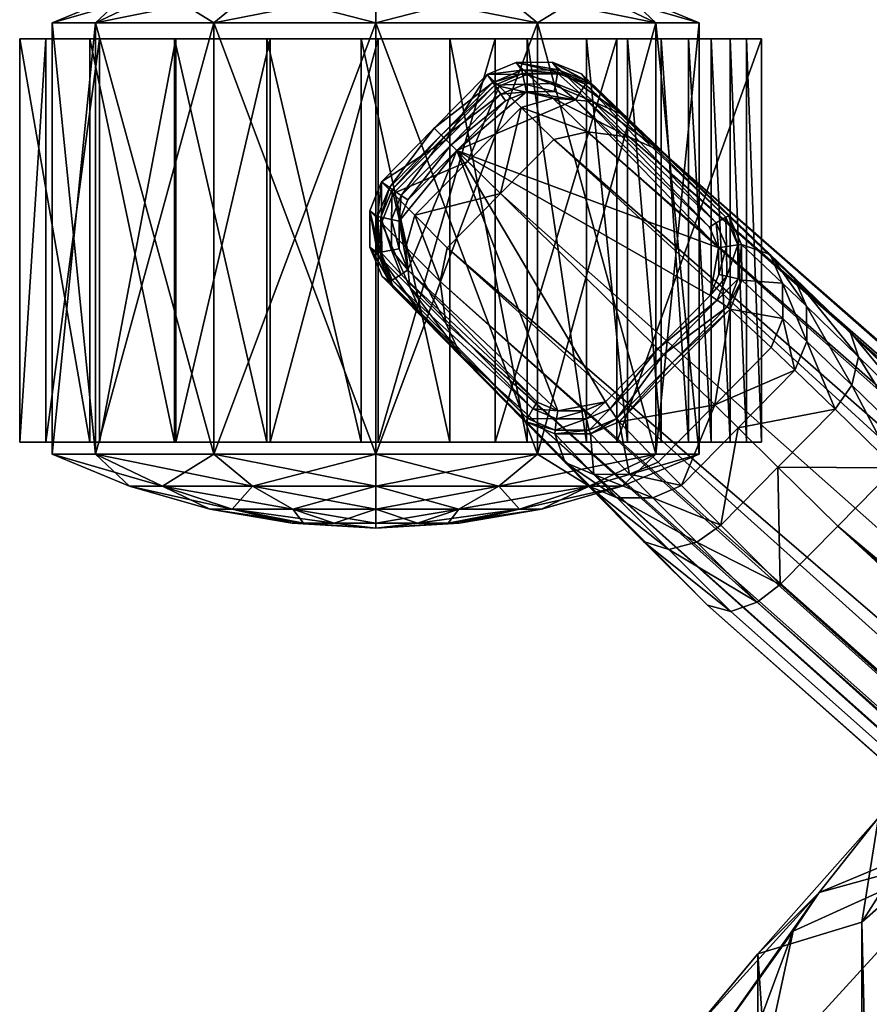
# Model space of a CAD drawing. Header units: inches. Extents: x 82 to 767, y -5 to 263.
# Tile 180 of 656: x 547.35 to 549.52, y 128.69 to 131.21. Entities that reach past the tile are written whole.
import ezdxf

# ---------------------------------------------------------------- set-up
doc = ezdxf.new("R2010")
doc.units = ezdxf.units.IN
doc.header["$MEASUREMENT"] = 0
for name, color, linetype in [('A-FURN-3-COLLECTION-SEAT-BASE', 254, 'Continuous'), ('A-FURN-3-COLLECTION-SEAT-CASTER', 250, 'Continuous'), ('A-FURN-3-COLLECTION-SEAT-CUSHION', 12, 'Continuous')]:
    doc.layers.add(name, color=color, linetype=linetype)

# ---------------------------------------------------------------- blocks, each defined once
blk = doc.blocks.new('HCCE-LTUS-LA5XC-3D-3')
at = {"layer": 'A-FURN-3-COLLECTION-SEAT-BASE'}
mesh = blk.add_polyface(dxfattribs=at)
corners = [(-5.9767, 10.8227, 27.9302), (-5.974, 10.8225, 28.0579), (-5.974, 12.4829, 28.0579), (-5.9767, 12.4826, 27.9302), (-5.9393, 10.6653, 27.9302), (-5.9449, 10.6627, 27.9299), (-5.9421, 12.643, 28.0576), (-5.9449, 12.6427, 27.9299), (-5.9421, 10.6624, 28.0576), (-5.9493, 10.8248, 28.0818), (-5.9493, 12.4806, 28.0818), (-10.4191, 9.024, 2.02), (-10.3144, 8.9257, 3.525), (-10.4587, 8.7793, 3.525), (-10.2856, 9.0903, 3.5388), (-10.2845, 8.9998, 3.5262), (-10.3893, 9.0981, 2.0196), (-10.3906, 9.1885, 2.0187), (-10.3171, 9.1635, 3.5732), (-10.4225, 9.2619, 2.0175), (-10.3989, 8.7204, 3.7745), (-10.2539, 8.8675, 3.7745), (-10.1513, 8.768, 3.9671), (-10.2246, 9.0317, 3.7992), (-10.0911, 8.9023, 4.0499), (-10.1089, 8.83, 3.9937), (-10.2232, 8.9408, 3.7791), (-10.2566, 9.1055, 3.8396), (-10.1127, 8.9659, 4.1098), (-9.9975, 8.6184, 4.1196), (-9.9302, 8.7457, 4.2062), (-9.9532, 8.6785, 4.1484), (-9.9475, 8.8052, 4.2669), (-10.7987, 9.6242, 4.0419), (-10.6904, 9.5192, 4.3498), (-10.5958, 9.4271, 4.4413), (-10.4308, 9.2583, 1.9974), (-10.4001, 9.188, 1.9987), (-10.4289, 9.184, 1.9717), (-10.455, 9.2443, 1.9706), (-10.3988, 9.1009, 1.9998), (-10.4279, 9.1078, 1.9726), (-10.4273, 9.0297, 2.0003), (-10.4525, 9.0468, 1.9731), (-10.4493, 9.1802, 1.9635), (-10.4723, 9.2331, 1.9623), (-10.4484, 9.112, 1.9646), (-10.47, 9.0584, 1.9651)]
mesh.append_faces([[corners[k] for k in face] for face in [(5, 0, 4)]])
mesh.append_faces([[corners[k] for k in face] for face in [(0, 1, 2), (2, 3, 0), (4, 0, 3), (3, 2, 6), (6, 7, 3), (5, 8, 1), (1, 0, 5), (2, 1, 9), (9, 10, 2), (6, 2, 10), (11, 12, 13), (14, 15, 16), (16, 17, 14), (18, 14, 17), (17, 19, 18), (15, 12, 11), (11, 16, 15), (20, 21, 22), (23, 24, 25), (25, 26, 23), (22, 21, 26), (26, 25, 22), (27, 28, 24), (24, 23, 27), (13, 12, 21), (21, 20, 13), (14, 23, 26), (26, 15, 14), (29, 22, 25), (18, 27, 23), (23, 14, 18), (24, 30, 31), (31, 25, 24), (21, 12, 15), (15, 26, 21), (28, 32, 30), (30, 24, 28), (27, 18, 33), (34, 28, 27), (35, 32, 28), (36, 37, 38), (38, 39, 36), (37, 40, 41), (41, 38, 37), (40, 42, 43), (43, 41, 40), (19, 17, 37), (37, 36, 19), (17, 16, 40), (40, 37, 17), (16, 11, 42), (42, 40, 16), (39, 38, 44), (44, 45, 39), (38, 41, 46), (46, 44, 38), (41, 43, 47), (47, 46, 41), (44, 46, 47)]], dxfattribs={"vtx2": -1})
mesh = blk.add_polyface(dxfattribs=at)
corners = [(-10.9664, 9.6536, 4.1709), (-10.8736, 9.6542, 4.1036), (-10.8589, 9.6351, 2.0203), (-10.9516, 9.6339, 2.0192), (-11.0404, 9.6226, 4.2102), (-11.0253, 9.6024, 2.0187), (-11.0098, 9.5931, 4.349), (-10.9535, 9.5384, 4.4601), (-10.8726, 9.5627, 4.4416), (-10.9358, 9.6241, 4.3172), (-10.8431, 9.6248, 4.2565), (-10.7836, 9.4762, 4.5306), (-11.0049, 9.5725, 1.9719), (-11.1322, 9.4434, 1.9719), (-11.1515, 9.4623, 1.9986), (-11.0204, 9.5953, 1.9986), (-10.9497, 9.6254, 1.9991), (-10.9439, 9.5985, 1.9724), (-10.8603, 9.6266, 2.0001), (-10.865, 9.5996, 1.9735), (-10.9933, 9.5555, 1.9636), (-11.1178, 9.4292, 1.9636), (-11.1575, 9.4683, 2.0187), (-10.9396, 9.5784, 1.9641), (-10.8686, 9.5794, 1.9652), (-10.8141, 9.5579, 1.9664), (-11.1753, 9.4858, 4.2102), (-11.145, 9.456, 4.349), (-11.0891, 9.4008, 4.4601), (-11.0059, 9.3188, 4.5466), (-10.8697, 9.4569, 4.5466), (-11.3101, 9.349, 4.2102), (-11.2898, 9.3342, 2.0187), (-11.3202, 9.26, 2.0192), (-11.3401, 9.2746, 4.1709), (-11.3102, 9.2444, 4.3172), (-11.2802, 9.3189, 4.349), (-11.2596, 9.3142, 1.9719), (-11.2825, 9.3294, 1.9986), (-11.2847, 9.2528, 1.9724), (-11.2424, 9.3028, 1.9636), (-11.3117, 9.2583, 1.9991), (-11.2645, 9.2488, 1.9641), (-11.2247, 9.2633, 4.4601)]
mesh.append_faces([[corners[k] for k in face] for face in [(21, 23, 25)]], dxfattribs={"vtx0": -1, "vtx1": -1, "vtx2": -1})
mesh.append_faces([[corners[k] for k in face] for face in [(0, 1, 2), (2, 3, 0), (4, 0, 3), (3, 5, 4), (6, 7, 8), (8, 9, 6), (0, 9, 10), (10, 1, 0), (4, 6, 9), (9, 0, 4), (11, 8, 7), (12, 13, 14), (14, 15, 12), (15, 16, 17), (17, 12, 15), (16, 18, 19), (19, 17, 16), (20, 21, 13), (13, 12, 20), (5, 3, 16), (16, 15, 5), (3, 2, 18), (18, 16, 3), (15, 14, 22), (22, 5, 15), (12, 17, 23), (23, 20, 12), (17, 19, 24), (24, 23, 17), (21, 20, 23), (23, 24, 25), (5, 22, 26), (26, 4, 5), (4, 26, 27), (27, 6, 4), (6, 27, 28), (28, 7, 6), (7, 28, 29), (29, 30, 7), (31, 32, 33), (33, 34, 31), (31, 34, 35), (35, 36, 31), (37, 38, 14), (14, 13, 37), (38, 37, 39), (40, 37, 13), (13, 21, 40), (32, 38, 41), (38, 32, 22), (22, 14, 38), (42, 40, 21), (32, 31, 26), (26, 22, 32), (31, 36, 27), (27, 26, 31), (36, 43, 28), (28, 27, 36), (29, 28, 43)]], dxfattribs={"vtx2": -1})
mesh = blk.add_polyface(dxfattribs=at)
corners = [(-10.4587, 8.7793, 3.525), (-10.5609, 8.8801, 2.02), (-10.4191, 9.024, 2.02), (-10.8736, 9.6542, 4.1036), (-10.7987, 9.6242, 4.0419), (-10.7843, 9.6058, 2.0215), (-10.8589, 9.6351, 2.0203), (-10.9358, 9.6241, 4.3172), (-10.8726, 9.5627, 4.4416), (-10.7701, 9.5539, 4.4), (-10.8431, 9.6248, 4.2565), (-10.6904, 9.5192, 4.3498), (-10.7682, 9.5948, 4.1967), (-10.5958, 9.4271, 4.4413), (-10.6767, 9.4631, 4.491), (-10.7836, 9.4762, 4.5306), (-10.9535, 9.5384, 4.4601), (-10.8697, 9.4569, 4.5466), (-10.3171, 9.1635, 3.5732), (-10.4225, 9.2619, 2.0175), (-10.2566, 9.1055, 3.8396), (-10.1127, 8.9659, 4.1098), (-10.5893, 8.9081, 1.9731), (-10.4525, 9.0468, 1.9731), (-10.4273, 9.0297, 2.0003), (-10.5679, 8.887, 2.0003), (-10.8603, 9.6266, 2.0001), (-10.7888, 9.5984, 2.0013), (-10.8032, 9.5753, 1.9747), (-10.865, 9.5996, 1.9735), (-10.455, 9.2443, 1.9706), (-10.4308, 9.2583, 1.9974), (-10.6039, 8.9225, 1.9651), (-10.47, 9.0584, 1.9651), (-10.4723, 9.2331, 1.9623), (-10.8141, 9.5579, 1.9664), (-10.8686, 9.5794, 1.9652), (-10.4493, 9.1802, 1.9635), (-11.1178, 9.4292, 1.9636), (-10.7027, 8.7363, 2.02), (-10.8665, 8.7149, 1.9987), (-10.8629, 8.7438, 1.9717), (-10.7866, 8.7439, 1.9726), (-10.7794, 8.7148, 1.9998), (-10.726, 8.7693, 1.9731), (-10.7086, 8.7444, 2.0003), (-10.7764, 8.7054, 2.0196), (-10.7379, 8.7866, 1.9651), (-10.8594, 8.7643, 1.9635), (-10.7912, 8.7643, 1.9646)]
mesh.append_faces([[corners[k] for k in face] for face in [(38, 35, 37), (38, 37, 33)]], dxfattribs={"vtx0": -1, "vtx1": -1, "vtx2": -1})
mesh.append_faces([[corners[k] for k in face] for face in [(32, 38, 33), (32, 47, 38)]], dxfattribs={"vtx1": -1})
mesh.append_faces([[corners[k] for k in face] for face in [(0, 1, 2), (3, 4, 5), (5, 6, 3), (7, 8, 9), (9, 10, 7), (11, 12, 10), (10, 9, 11), (13, 11, 9), (9, 14, 13), (8, 15, 14), (14, 9, 8), (12, 4, 3), (3, 10, 12), (16, 17, 15), (18, 19, 5), (5, 4, 18), (4, 12, 20), (20, 12, 11), (21, 11, 13), (22, 23, 24), (24, 25, 22), (26, 27, 28), (28, 29, 26), (30, 28, 27), (27, 31, 30), (32, 33, 23), (23, 22, 32), (6, 5, 27), (27, 26, 6), (34, 35, 28), (28, 30, 34), (25, 24, 2), (2, 1, 25), (29, 28, 35), (35, 36, 29), (31, 27, 5), (5, 19, 31), (35, 34, 37), (39, 1, 0), (40, 41, 42), (42, 43, 40), (43, 42, 44), (44, 45, 43), (22, 25, 45), (45, 44, 22), (46, 43, 45), (45, 39, 46), (32, 22, 44), (44, 47, 32), (41, 48, 49), (49, 42, 41), (42, 49, 47), (47, 44, 42), (25, 1, 39), (39, 45, 25), (47, 49, 48)]], dxfattribs={"vtx2": -1})
mesh = blk.add_polyface(dxfattribs=at)
corners = [(-10.6767, 9.4631, 4.491), (-10.7836, 9.4762, 4.5306), (-1.3517, 1.2156, 9.0372), (-9.9532, 8.6785, 4.1484), (-9.9302, 8.7457, 4.2062), (-1.4223, 1.4071, 7.5418), (-1.3806, 1.1416, 9.0687), (-10.8697, 9.4569, 4.5466), (-9.9475, 8.8052, 4.2669), (-1.3536, 1.3108, 8.967), (-10.5958, 9.4271, 4.4413), (-9.9975, 8.6184, 4.1196), (-1.434, 1.2991, 7.4592), (-10.1513, 8.768, 3.9671), (-10.2972, 8.6201, 3.9671), (-10.3989, 8.7204, 3.7745), (-10.1089, 8.83, 3.9937), (-1.4352, 1.4307, 8.7922), (-10.1444, 8.4694, 4.1196), (-1.3806, 1.1416, 7.4151), (-11.0059, 9.3188, 4.5466), (-1.606, 0.985, 9.0687), (-10.4587, 8.7793, 3.525), (-10.603, 8.6329, 3.525), (-10.7027, 8.7363, 2.02), (-1.833, 0.7274, 9.0372), (-11.1601, 9.0943, 4.5306), (-11.1455, 8.9876, 4.491), (-2.0255, 0.7952, 7.5418), (-10.4175, 8.2513, 4.2062), (-10.3506, 8.2753, 4.1484), (-10.7672, 8.6018, 3.5388), (-10.8668, 8.7054, 2.0187), (-10.7764, 8.7054, 2.0196), (-10.6766, 8.602, 3.5262), (-1.7594, 0.7574, 9.0687), (-11.142, 9.1807, 4.5466), (-10.4773, 8.2679, 4.2669), (-10.8408, 8.6323, 3.5732), (-10.9407, 8.7363, 2.0175), (-1.9282, 0.7279, 8.967), (-11.1084, 8.9072, 4.4413), (-2.0492, 0.8078, 8.7922), (-1.9282, 0.7279, 8.967), (-1.9177, 0.8085, 7.4592), (-10.2912, 8.3205, 4.1196), (-10.443, 8.4721, 3.9671), (-10.5439, 8.5733, 3.7745), (-10.7078, 8.5417, 3.7992), (-10.6168, 8.5416, 3.7791), (-10.5044, 8.4289, 3.9937), (-10.5764, 8.41, 4.0499), (-10.7819, 8.5727, 3.8396), (-10.6403, 8.4307, 4.1098), (-11.2018, 9.0005, 4.3498), (-10.8665, 8.7149, 1.9987), (-10.7794, 8.7148, 1.9998), (-1.7594, 0.7574, 7.4151)]
mesh.append_faces([[corners[k] for k in face] for face in [(6, 1, 7), (9, 10, 0)]], dxfattribs={"vtx0": -1})
mesh.append_faces([[corners[k] for k in face] for face in [(0, 1, 2), (3, 4, 5), (5, 4, 8), (11, 3, 12), (13, 14, 15), (16, 3, 11), (8, 10, 17), (18, 11, 19), (11, 18, 14), (14, 13, 11), (7, 20, 21), (22, 23, 24), (25, 26, 27), (28, 29, 30), (31, 32, 33), (33, 34, 31), (35, 36, 26), (37, 29, 28), (38, 39, 32), (32, 31, 38), (40, 27, 41), (41, 42, 43), (44, 30, 45), (34, 33, 24), (24, 23, 34), (15, 14, 46), (46, 47, 15), (48, 49, 50), (50, 51, 48), (46, 50, 49), (49, 47, 46), (52, 48, 51), (51, 53, 52), (22, 15, 47), (47, 23, 22), (31, 34, 49), (49, 48, 31), (45, 30, 50), (50, 46, 45), (38, 31, 48), (48, 52, 38), (51, 50, 30), (30, 29, 51), (47, 49, 34), (34, 23, 47), (53, 51, 29), (29, 37, 53), (52, 53, 54), (53, 37, 41), (42, 41, 37), (55, 32, 39), (32, 55, 56), (56, 33, 32), (57, 45, 18), (45, 46, 14), (14, 18, 45), (21, 20, 36)]], dxfattribs={"vtx2": -1})
mesh = blk.add_polyface(dxfattribs=at)
corners = [(-2.68, 5.5481, 17.4861), (-2.6816, 6.5702, 17.5294), (-2.7079, 6.5702, 17.4199), (-2.7062, 5.5481, 17.377), (-1.4198, 6.585, 17.4563), (-1.4144, 5.5629, 17.4137), (-1.3979, 5.5629, 17.5247), (-1.4033, 6.585, 17.5677), (-1.3517, 1.2156, 9.0372), (-1.3536, 1.3108, 8.967), (-10.6767, 9.4631, 4.491), (-1.4223, 1.4071, 7.5418), (-1.434, 1.2991, 7.4592), (-9.9532, 8.6785, 4.1484), (-1.3806, 1.1416, 9.0687), (-10.7836, 9.4762, 4.5306), (-1.3806, 1.1416, 9.0687), (-9.9475, 8.8052, 4.2669), (-1.4148, 1.4273, 7.5942), (-1.3536, 1.3108, 8.967), (-1.4352, 1.4307, 8.7922), (-10.5958, 9.4271, 4.4413), (-1.3806, 1.1416, 7.4151), (-9.9975, 8.6184, 4.1196), (-1.606, 0.985, 7.4151), (-10.1444, 8.4694, 4.1196), (-1.606, 0.985, 9.0687), (-10.8697, 9.4569, 4.5466), (-11.1455, 8.9876, 4.491), (-1.9282, 0.7279, 8.967), (-1.833, 0.7274, 9.0372), (-10.3506, 8.2753, 4.1484), (-1.9177, 0.8085, 7.4592), (-2.0255, 0.7952, 7.5418), (-1.9652, 0.663, 7.5948), (-2.0455, 0.7875, 7.5942), (-1.9534, 0.6648, 7.5405), (-11.1601, 9.0943, 4.5306), (-1.7594, 0.7574, 9.0687), (-1.7594, 0.7574, 9.0687), (-10.4773, 8.2679, 4.2669), (-11.1084, 8.9072, 4.4413), (-1.9282, 0.7279, 8.967), (-10.2912, 8.3205, 4.1196), (-1.7594, 0.7574, 7.4151), (-2.0492, 0.8078, 8.7922), (-1.9649, 0.2012, 8.8844), (-1.9254, 0.3531, 8.8863), (-1.9254, 0.3531, 7.5959), (-1.9649, 0.2012, 7.5744), (-1.926, 0.3543, 7.5436), (-1.965, 0.2012, 7.5693), (-1.9263, 0.5204, 8.8701), (-1.9652, 0.6631, 8.8406), (-1.9263, 0.5204, 7.5946), (-1.9543, 0.6822, 8.8778), (-1.9275, 0.5232, 7.5404), (-1.9265, 0.3526, 7.4151), (-1.965, 0.2012, 7.4151), (-1.9205, 0.5644, 8.9347), (-11.142, 9.1807, 4.5466), (-1.9649, 0.2012, 9.0686), (-1.8952, 0.4688, 8.9808), (-1.9543, 0.0447, 7.5959), (-1.9543, 0.0447, 8.8863), (-1.9551, 0.0436, 7.5436), (-1.9863, -0.1196, 7.5946), (-1.9553, 0.0453, 7.4151), (-1.9879, -0.1221, 7.5404), (-1.9461, -0.0747, 8.9808)]
mesh.append_faces([[corners[k] for k in face] for face in [(45, 55, 42), (45, 53, 55)]])
mesh.append_faces([[corners[k] for k in face] for face in [(39, 37, 38), (29, 41, 42)]], dxfattribs={"vtx0": -1, "vtx1": -1})
mesh.append_faces([[corners[k] for k in face] for face in [(61, 62, 47)]], dxfattribs={"vtx0": -1, "vtx2": -1})
mesh.append_faces([[corners[k] for k in face] for face in [(46, 61, 47), (46, 64, 61)]], dxfattribs={"vtx1": -1})
mesh.append_faces([[corners[k] for k in face] for face in [(16, 14, 15), (9, 19, 21), (64, 69, 61)]], dxfattribs={"vtx1": -1, "vtx2": -1})
mesh.append_faces([[corners[k] for k in face] for face in [(0, 1, 2), (2, 3, 0), (3, 2, 4), (0, 3, 5), (1, 0, 6), (2, 1, 7), (8, 9, 10), (11, 12, 13), (14, 8, 15), (17, 18, 11), (19, 20, 21), (12, 22, 23), (20, 18, 17), (22, 24, 25), (26, 16, 27), (28, 29, 30), (31, 32, 33), (34, 35, 33), (33, 36, 34), (37, 30, 38), (33, 35, 40), (43, 44, 32), (40, 35, 45), (46, 47, 48), (48, 49, 46), (49, 48, 50), (50, 51, 49), (52, 53, 34), (34, 54, 52), (53, 45, 35), (35, 34, 53), (54, 34, 36), (36, 56, 54), (50, 57, 58), (58, 51, 50), (57, 50, 56), (36, 33, 32), (53, 52, 59), (59, 55, 53), (25, 24, 44), (60, 39, 26), (46, 49, 63), (63, 64, 46), (49, 51, 65), (65, 63, 49), (64, 63, 66), (65, 51, 58), (58, 67, 65), (63, 65, 68), (68, 65, 67)]], dxfattribs={"vtx2": -1})
mesh = blk.add_polyface(dxfattribs=at)
corners = [(-11.3401, 9.2746, 4.1709), (-11.3202, 9.26, 2.0192), (-11.3201, 9.1673, 2.0203), (-11.3394, 9.1817, 4.1036), (-11.2897, 9.0932, 2.0215), (-11.3083, 9.1073, 4.0419), (-11.3102, 9.2444, 4.3172), (-11.3095, 9.1516, 4.2565), (-11.2377, 9.0797, 4.4), (-11.2479, 9.182, 4.4416), (-11.2018, 9.0005, 4.3498), (-11.2785, 9.0772, 4.1967), (-11.2802, 9.3189, 4.349), (-11.2247, 9.2633, 4.4601), (-11.1084, 8.9072, 4.4413), (-11.1455, 8.9876, 4.491), (-11.1601, 9.0943, 4.5306), (-11.142, 9.1807, 4.5466), (-10.8408, 8.6323, 3.5732), (-10.9407, 8.7363, 2.0175), (-10.7819, 8.5727, 3.8396), (-10.6403, 8.4307, 4.1098), (-10.9372, 8.7446, 1.9974), (-10.9236, 8.769, 1.9706), (-10.8629, 8.7438, 1.9717), (-10.8665, 8.7149, 1.9987), (-11.2847, 9.2528, 1.9724), (-11.3117, 9.2583, 1.9991), (-11.2825, 9.3294, 1.9986), (-11.2847, 9.1739, 1.9735), (-11.3116, 9.1688, 2.0001), (-11.2595, 9.1124, 1.9747), (-11.2824, 9.0977, 2.0013), (-11.2898, 9.3342, 2.0187), (-10.9126, 8.7865, 1.9623), (-11.2423, 9.1237, 1.9664), (-10.8594, 8.7643, 1.9635), (-11.2596, 9.3142, 1.9719), (-11.2424, 9.3028, 1.9636), (-11.2645, 9.2488, 1.9641), (-11.2645, 9.1778, 1.9652), (-11.1178, 9.4292, 1.9636), (-10.7379, 8.7866, 1.9651), (-11.0059, 9.3188, 4.5466)]
mesh.append_faces([[corners[k] for k in face] for face in [(35, 39, 41), (36, 35, 41), (42, 36, 41)]], dxfattribs={"vtx0": -1, "vtx1": -1, "vtx2": -1})
mesh.append_faces([[corners[k] for k in face] for face in [(0, 1, 2), (2, 3, 0), (3, 2, 4), (4, 5, 3), (6, 7, 8), (8, 9, 6), (10, 8, 7), (7, 11, 10), (12, 6, 9), (9, 13, 12), (0, 3, 7), (7, 6, 0), (14, 15, 8), (8, 10, 14), (9, 8, 15), (15, 16, 9), (11, 7, 3), (3, 5, 11), (13, 9, 16), (16, 17, 13), (18, 5, 4), (4, 19, 18), (5, 18, 20), (20, 11, 5), (10, 11, 20), (14, 10, 21), (22, 23, 24), (24, 25, 22), (26, 27, 28), (27, 26, 29), (29, 30, 27), (30, 29, 31), (31, 32, 30), (23, 22, 32), (32, 31, 23), (19, 22, 25), (27, 1, 33), (1, 27, 30), (30, 2, 1), (2, 30, 32), (32, 4, 2), (34, 23, 31), (31, 35, 34), (23, 34, 36), (36, 24, 23), (37, 38, 39), (39, 26, 37), (26, 39, 40), (40, 29, 26), (29, 40, 35), (35, 31, 29), (22, 19, 4), (4, 32, 22), (36, 34, 35), (35, 40, 39), (13, 17, 43)]], dxfattribs={"vtx2": -1})
at = {"layer": 'A-FURN-3-COLLECTION-SEAT-CASTER'}
mesh = blk.add_polyface(dxfattribs=at)
corners = [(-10.4197, 8.6836, 0.9671), (-10.4678, 8.6836, 1.1088), (-10.4678, 9.7136, 1.1088), (-10.4197, 9.7136, 0.9671), (-10.3779, 8.6836, 0.8208), (-10.3779, 9.7136, 0.8208), (-10.3393, 8.6836, 0.6724), (-10.3393, 9.7136, 0.6724), (-10.3393, 8.6836, 1.9752), (-10.3393, 9.7136, 1.9752), (-10.7087, 8.6836, 1.9752), (-10.5254, 9.7136, 1.2438), (-10.5956, 8.6836, 1.3699), (-10.5254, 8.6836, 1.2438), (3.3366, 12.1821, 0.8146), (3.534, 12.1005, 0.8146), (3.6183, 12.1005, 1.1292), (3.4473, 12.1821, 1.2279), (3.4473, 12.1821, 0.4013), (3.6183, 12.1005, 0.5), (3.3366, 13.284, 0.8146), (3.4473, 13.284, 1.2279), (3.4473, 13.284, 0.4013), (3.534, 13.3656, 0.8146), (3.6183, 13.3656, 1.1292), (3.6183, 13.3656, 0.5), (3.6487, 12.2127, 1.5742), (3.4326, 12.2127, 1.3461), (3.4326, 13.2427, 1.3461), (3.6522, 13.2427, 1.7712), (3.4575, 13.2427, 1.6002), (3.4575, 12.2127, 1.6002), (3.3207, 12.2127, 1.3493), (3.3207, 13.2427, 1.3493), (3.2536, 12.2127, 1.0024), (3.2536, 13.2427, 1.0024), (3.6487, 13.2427, 1.5742)]
mesh.append_faces([[corners[k] for k in face] for face in [(5, 9, 7)]], dxfattribs={"vtx0": -1})
mesh.append_faces([[corners[k] for k in face] for face in [(4, 8, 0)]], dxfattribs={"vtx0": -1, "vtx1": -1})
mesh.append_faces([[corners[k] for k in face] for face in [(8, 12, 13), (8, 13, 1), (8, 1, 0), (28, 33, 30), (31, 27, 26)]], dxfattribs={"vtx0": -1, "vtx2": -1})
mesh.append_faces([[corners[k] for k in face] for face in [(2, 11, 9), (3, 2, 9), (5, 3, 9), (36, 28, 30), (31, 32, 27)]], dxfattribs={"vtx1": -1, "vtx2": -1})
mesh.append_faces([[corners[k] for k in face] for face in [(0, 1, 2), (2, 3, 0), (4, 0, 3), (3, 5, 4), (6, 4, 5), (5, 7, 6), (8, 6, 7), (7, 9, 8), (10, 8, 9), (4, 6, 8), (14, 15, 16), (16, 17, 14), (18, 19, 15), (15, 14, 18), (20, 14, 17), (17, 21, 20), (22, 18, 14), (14, 20, 22), (23, 20, 21), (21, 24, 23), (25, 22, 20), (20, 23, 25), (26, 27, 28), (29, 30, 31), (32, 31, 30), (30, 33, 32), (34, 32, 33), (33, 35, 34), (27, 34, 35), (35, 28, 27), (28, 35, 33), (32, 34, 27)]], dxfattribs={"vtx2": -1})
mesh = blk.add_polyface(dxfattribs=at)
corners = [(-11.3247, 8.653, 1.6412), (-11.3247, 9.7549, 1.6412), (-11.738, 9.7549, 1.5304), (-11.3247, 8.653, -0.0119), (-11.3247, 9.7549, -0.0119), (-10.9114, 9.7549, 0.0988), (-11.3247, 9.8365, 1.4437), (-10.9114, 9.7549, 1.5304), (-11.6393, 9.8365, 1.3594), (-11.3247, 9.8365, 0.1855), (-11.738, 9.7549, 0.0988), (-11.0101, 9.8365, 0.2698), (-11.3247, 9.8954, 1.2384), (-11.0101, 9.8365, 1.3594), (-11.1128, 9.8954, 1.1817), (-11.5366, 9.8954, 1.1817), (-11.3247, 9.8954, 0.3908), (-11.6393, 9.8365, 0.2698), (-11.5366, 9.8954, 0.4475), (-11.1128, 9.8954, 0.4475), (-11.3247, 9.9311, 1.0279), (-11.2181, 9.9311, 0.9993), (-11.4313, 9.9311, 0.9993), (-11.5094, 9.9311, 0.9212), (-11.3247, 9.9311, 0.6014), (-11.4313, 9.9311, 0.6299), (-11.2181, 9.9311, 0.6299), (-11.14, 9.9311, 0.708), (-11.1114, 9.9311, 0.8146), (-11.3247, 9.9431, 0.8146), (-11.14, 9.9311, 0.9212), (-11.538, 9.9311, 0.8146), (-11.5094, 9.9311, 0.708), (-11.6025, 9.7136, 1.7042), (-11.3623, 9.7136, 1.7532), (-11.3623, 8.6836, 1.7532), (-11.1351, 9.7136, 1.7383), (-11.1351, 8.6836, 1.7383), (-11.0194, 9.7136, 1.9642), (-11.3186, 9.7136, 1.9372), (-11.3186, 8.6836, 1.9372), (-11.5945, 9.7136, 1.8781), (-11.5945, 8.6836, 1.8781)]
mesh.append_faces([[corners[k] for k in face] for face in [(28, 29, 30), (30, 29, 21), (21, 29, 20), (20, 29, 22), (22, 29, 23), (23, 29, 31), (31, 29, 32), (32, 29, 25), (25, 29, 24), (24, 29, 26), (26, 29, 27), (27, 29, 28)]])
mesh.append_faces([[corners[k] for k in face] for face in [(34, 41, 39), (36, 39, 38)]], dxfattribs={"vtx0": -1, "vtx2": -1})
mesh.append_faces([[corners[k] for k in face] for face in [(34, 33, 41), (36, 34, 39)]], dxfattribs={"vtx1": -1, "vtx2": -1})
mesh.append_faces([[corners[k] for k in face] for face in [(0, 1, 2), (3, 4, 5), (6, 1, 7), (1, 6, 8), (9, 4, 10), (4, 9, 11), (12, 6, 13), (13, 14, 12), (15, 8, 6), (6, 12, 15), (16, 9, 17), (17, 18, 16), (19, 11, 9), (9, 16, 19), (20, 12, 14), (14, 21, 20), (22, 15, 12), (12, 20, 22), (15, 22, 23), (24, 16, 18), (18, 25, 24), (26, 19, 16), (16, 24, 26), (19, 26, 27), (33, 34, 35), (34, 36, 37), (38, 39, 40), (39, 41, 42)]], dxfattribs={"vtx2": -1})
mesh = blk.add_polyface(dxfattribs=at)
corners = [(-11.738, 8.653, 1.5304), (-11.738, 9.7549, 1.5304), (-12.0405, 9.7549, 1.2279), (-12.0405, 8.653, 1.2279), (-12.1512, 9.7549, 0.8146), (-12.1512, 8.653, 0.8146), (-12.0405, 9.7549, 0.4013), (-12.0405, 8.653, 0.4013), (-11.738, 9.7549, 0.0988), (-11.738, 8.653, 0.0988), (-11.3247, 9.7549, -0.0119), (-11.6393, 9.8365, 1.3594), (-11.3247, 9.7549, 1.6412), (-11.8695, 9.8365, 1.1292), (-11.9538, 9.8365, 0.8146), (-11.8695, 9.8365, 0.5), (-11.6393, 9.8365, 0.2698), (-11.3247, 9.8365, 0.1855), (-11.6918, 9.8954, 1.0265), (-11.5366, 9.8954, 1.1817), (-11.7485, 9.8954, 0.8146), (-11.6918, 9.8954, 0.6027), (-11.5366, 9.8954, 0.4475), (-11.5094, 9.9311, 0.9212), (-11.538, 9.9311, 0.8146), (-11.5094, 9.9311, 0.708), (-11.4313, 9.9311, 0.6299), (-12.0552, 9.7136, 1.3461), (-11.8391, 9.7136, 1.5742), (-11.8391, 8.6836, 1.5742), (-11.6025, 9.7136, 1.7042), (-11.6025, 8.6836, 1.7042), (-11.5945, 9.7136, 1.8781), (-11.8356, 9.7136, 1.7712), (-11.8356, 8.6836, 1.7712), (-12.0303, 9.7136, 1.6002), (-12.0303, 8.6836, 1.6002), (-12.1671, 9.7136, 1.3493), (-12.1671, 8.6836, 1.3493), (-12.2342, 9.7136, 1.0024), (-12.2342, 8.6836, 1.0024), (-12.0552, 8.6836, 1.3461)]
mesh.append_faces([[corners[k] for k in face] for face in [(27, 37, 35), (28, 35, 33), (30, 33, 32)]], dxfattribs={"vtx0": -1, "vtx2": -1})
mesh.append_faces([[corners[k] for k in face] for face in [(28, 27, 35), (30, 28, 33)]], dxfattribs={"vtx1": -1, "vtx2": -1})
mesh.append_faces([[corners[k] for k in face] for face in [(0, 1, 2), (3, 2, 4), (5, 4, 6), (7, 6, 8), (9, 8, 10), (11, 1, 12), (13, 2, 1), (1, 11, 13), (14, 4, 2), (2, 13, 14), (15, 6, 4), (4, 14, 15), (16, 8, 6), (6, 15, 16), (8, 16, 17), (18, 13, 11), (11, 19, 18), (20, 14, 13), (13, 18, 20), (21, 15, 14), (14, 20, 21), (22, 16, 15), (15, 21, 22), (23, 18, 19), (24, 20, 18), (18, 23, 24), (25, 21, 20), (20, 24, 25), (26, 22, 21), (21, 25, 26), (27, 28, 29), (28, 30, 31), (32, 33, 34), (33, 35, 36), (35, 37, 38), (37, 39, 40), (41, 40, 39), (39, 27, 41), (27, 39, 37)]], dxfattribs={"vtx2": -1})
mesh = blk.add_polyface(dxfattribs=at)
corners = [(-10.4981, 8.653, 0.8146), (-10.4981, 9.7549, 0.8146), (-10.6089, 9.7549, 1.2279), (-10.6089, 8.653, 1.2279), (-10.9114, 9.7549, 1.5304), (-10.9114, 8.653, 1.5304), (-11.3247, 9.7549, 1.6412), (-10.9114, 8.653, 0.0988), (-10.9114, 9.7549, 0.0988), (-10.6089, 9.7549, 0.4013), (-10.6089, 8.653, 0.4013), (-10.7799, 9.8365, 1.1292), (-10.6956, 9.8365, 0.8146), (-11.0101, 9.8365, 1.3594), (-11.3247, 9.8365, 1.4437), (-11.0101, 9.8365, 0.2698), (-11.3247, 9.7549, -0.0119), (-10.7799, 9.8365, 0.5), (-10.9576, 9.8954, 1.0265), (-10.9009, 9.8954, 0.8146), (-11.1128, 9.8954, 1.1817), (-10.9576, 9.8954, 0.6027), (-11.1128, 9.8954, 0.4475), (-11.14, 9.9311, 0.9212), (-11.1114, 9.9311, 0.8146), (-11.2181, 9.9311, 0.9993), (-11.14, 9.9311, 0.708), (-10.9376, 9.7136, 1.677), (-10.7865, 9.7136, 1.5863), (-10.7865, 8.6836, 1.5863), (-10.6816, 9.7136, 1.4848), (-10.6816, 8.6836, 1.4848), (-10.5956, 9.7136, 1.3699), (-10.5956, 8.6836, 1.3699), (-10.5254, 9.7136, 1.2438), (-10.5254, 8.6836, 1.2438), (-10.4678, 9.7136, 1.1088), (-10.4678, 8.6836, 1.1088), (-10.3393, 9.7136, 1.9752), (-10.7087, 9.7136, 1.9752), (-10.7087, 8.6836, 1.9752), (-11.0194, 9.7136, 1.9642), (-11.0194, 8.6836, 1.9642), (-11.1351, 9.7136, 1.7383)]
mesh.append_faces([[corners[k] for k in face] for face in [(27, 41, 39), (30, 39, 38)]], dxfattribs={"vtx0": -1, "vtx2": -1})
mesh.append_faces([[corners[k] for k in face] for face in [(27, 43, 41), (28, 27, 39), (30, 28, 39), (32, 30, 38), (34, 32, 38)]], dxfattribs={"vtx1": -1, "vtx2": -1})
mesh.append_faces([[corners[k] for k in face] for face in [(0, 1, 2), (3, 2, 4), (5, 4, 6), (7, 8, 9), (10, 9, 1), (11, 2, 1), (1, 12, 11), (13, 4, 2), (2, 11, 13), (4, 13, 14), (15, 8, 16), (17, 9, 8), (8, 15, 17), (12, 1, 9), (9, 17, 12), (18, 11, 12), (12, 19, 18), (20, 13, 11), (11, 18, 20), (21, 17, 15), (15, 22, 21), (19, 12, 17), (17, 21, 19), (23, 18, 19), (19, 24, 23), (25, 20, 18), (18, 23, 25), (26, 21, 22), (24, 19, 21), (21, 26, 24), (27, 28, 29), (28, 30, 31), (30, 32, 33), (32, 34, 35), (34, 36, 37), (38, 39, 40), (39, 41, 42)]], dxfattribs={"vtx2": -1})
mesh = blk.add_polyface(dxfattribs=at)
corners = [(-11.6918, 8.5125, 1.0265), (-11.5094, 8.4768, 0.9212), (-11.4313, 8.4768, 0.9993), (-11.5366, 8.5125, 1.1817), (-11.7485, 8.5125, 0.8146), (-11.538, 8.4768, 0.8146), (-11.6918, 8.5125, 0.6027), (-11.5094, 8.4768, 0.708), (-11.5366, 8.5125, 0.4475), (-11.8695, 8.5714, 1.1292), (-11.6393, 8.5714, 1.3594), (-11.9538, 8.5714, 0.8146), (-11.8695, 8.5714, 0.5), (-11.6393, 8.5714, 0.2698), (-11.738, 8.653, 1.5304), (-11.3247, 8.5714, 1.4437), (-12.0405, 8.653, 1.2279), (-12.1512, 8.653, 0.8146), (-12.0405, 8.653, 0.4013), (-11.738, 8.653, 0.0988), (-11.3247, 8.653, -0.0119), (-11.738, 9.7549, 1.5304), (-11.3247, 8.653, 1.6412), (-12.0405, 9.7549, 1.2279), (-12.1512, 9.7549, 0.8146), (-12.0405, 9.7549, 0.4013), (-11.738, 9.7549, 0.0988), (-11.8391, 8.6836, 1.5742), (-12.0552, 8.6836, 1.3461), (-12.0552, 9.7136, 1.3461), (-11.6025, 8.6836, 1.7042), (-11.8391, 9.7136, 1.5742), (-11.3623, 8.6836, 1.7532), (-11.6025, 9.7136, 1.7042), (-11.8356, 8.6836, 1.7712), (-11.5945, 8.6836, 1.8781), (-11.5945, 9.7136, 1.8781), (-12.0303, 8.6836, 1.6002), (-11.8356, 9.7136, 1.7712), (-12.1671, 8.6836, 1.3493), (-12.0303, 9.7136, 1.6002), (-12.2342, 8.6836, 1.0024), (-12.1671, 9.7136, 1.3493)]
mesh.append_faces([[corners[k] for k in face] for face in [(37, 28, 27), (34, 27, 30)]], dxfattribs={"vtx0": -1, "vtx2": -1})
mesh.append_faces([[corners[k] for k in face] for face in [(37, 39, 28), (34, 37, 27), (35, 34, 30)]], dxfattribs={"vtx1": -1, "vtx2": -1})
mesh.append_faces([[corners[k] for k in face] for face in [(0, 1, 2), (2, 3, 0), (4, 5, 1), (1, 0, 4), (6, 7, 5), (5, 4, 6), (7, 6, 8), (9, 0, 3), (3, 10, 9), (11, 4, 0), (0, 9, 11), (12, 6, 4), (4, 11, 12), (13, 8, 6), (6, 12, 13), (14, 10, 15), (16, 9, 10), (10, 14, 16), (17, 11, 9), (9, 16, 17), (18, 12, 11), (11, 17, 18), (19, 13, 12), (12, 18, 19), (13, 19, 20), (21, 14, 22), (23, 16, 14), (24, 17, 16), (25, 18, 17), (26, 19, 18), (27, 28, 29), (30, 27, 31), (32, 30, 33), (34, 35, 36), (37, 34, 38), (39, 37, 40), (41, 39, 42), (39, 41, 28)]], dxfattribs={"vtx2": -1})
mesh = blk.add_polyface(dxfattribs=at)
corners = [(-11.3247, 8.4648, 0.8146), (-11.1114, 8.4768, 0.8146), (-11.14, 8.4768, 0.9212), (-11.2181, 8.4768, 0.9993), (-11.3247, 8.4768, 1.0279), (-11.4313, 8.4768, 0.9993), (-11.5094, 8.4768, 0.9212), (-11.538, 8.4768, 0.8146), (-11.5094, 8.4768, 0.708), (-11.4313, 8.4768, 0.6299), (-11.3247, 8.4768, 0.6014), (-11.2181, 8.4768, 0.6299), (-11.14, 8.4768, 0.708), (-11.1128, 8.5125, 1.1817), (-11.3247, 8.5125, 1.2384), (-11.5366, 8.5125, 1.1817), (-11.5366, 8.5125, 0.4475), (-11.3247, 8.5125, 0.3908), (-11.1128, 8.5125, 0.4475), (-10.9576, 8.5125, 0.6027), (-11.3247, 8.5714, 1.4437), (-11.0101, 8.5714, 1.3594), (-11.6393, 8.5714, 1.3594), (-11.3247, 8.5714, 0.1855), (-11.6393, 8.5714, 0.2698), (-11.0101, 8.5714, 0.2698), (-11.3247, 8.653, 1.6412), (-11.738, 8.653, 1.5304), (-11.3247, 8.653, -0.0119), (-10.9114, 8.653, 0.0988), (-11.3247, 9.7549, 1.6412), (-10.9114, 8.653, 1.5304), (-11.3247, 9.7549, -0.0119), (-11.738, 8.653, 0.0988), (-11.1351, 8.6836, 1.7383), (-11.3623, 8.6836, 1.7532), (-11.3623, 9.7136, 1.7532), (-11.3186, 8.6836, 1.9372), (-11.0194, 8.6836, 1.9642), (-11.0194, 9.7136, 1.9642), (-11.5945, 8.6836, 1.8781), (-11.3186, 9.7136, 1.9372), (-11.6025, 8.6836, 1.7042)]
mesh.append_faces([[corners[k] for k in face] for face in [(0, 1, 2), (0, 2, 3), (0, 3, 4), (0, 4, 5), (0, 5, 6), (0, 6, 7), (0, 7, 8), (0, 8, 9), (0, 9, 10), (0, 10, 11), (0, 11, 12), (0, 12, 1)]])
mesh.append_faces([[corners[k] for k in face] for face in [(40, 42, 35), (37, 35, 34)]], dxfattribs={"vtx0": -1, "vtx2": -1})
mesh.append_faces([[corners[k] for k in face] for face in [(37, 40, 35), (38, 37, 34)]], dxfattribs={"vtx1": -1, "vtx2": -1})
mesh.append_faces([[corners[k] for k in face] for face in [(13, 3, 2), (14, 4, 3), (3, 13, 14), (15, 5, 4), (4, 14, 15), (16, 9, 8), (17, 10, 9), (9, 16, 17), (18, 11, 10), (10, 17, 18), (19, 12, 11), (20, 14, 13), (13, 21, 20), (22, 15, 14), (14, 20, 22), (23, 17, 16), (16, 24, 23), (25, 18, 17), (17, 23, 25), (26, 20, 21), (20, 26, 27), (28, 23, 24), (23, 28, 29), (30, 26, 31), (32, 28, 33), (34, 35, 36), (37, 38, 39), (40, 37, 41)]], dxfattribs={"vtx2": -1})
mesh = blk.add_polyface(dxfattribs=at)
corners = [(-10.9576, 8.5125, 1.0265), (-11.14, 8.4768, 0.9212), (-11.1114, 8.4768, 0.8146), (-10.9009, 8.5125, 0.8146), (-11.1128, 8.5125, 1.1817), (-11.2181, 8.4768, 0.6299), (-11.1128, 8.5125, 0.4475), (-10.9576, 8.5125, 0.6027), (-11.14, 8.4768, 0.708), (-10.7799, 8.5714, 1.1292), (-10.6956, 8.5714, 0.8146), (-11.0101, 8.5714, 1.3594), (-10.7799, 8.5714, 0.5), (-11.0101, 8.5714, 0.2698), (-10.6089, 8.653, 1.2279), (-10.4981, 8.653, 0.8146), (-10.9114, 8.653, 1.5304), (-11.3247, 8.653, 1.6412), (-10.9114, 8.653, 0.0988), (-11.3247, 8.5714, 0.1855), (-10.6089, 8.653, 0.4013), (-10.6089, 9.7549, 1.2279), (-10.9114, 9.7549, 1.5304), (-10.9114, 9.7549, 0.0988), (-11.3247, 8.653, -0.0119), (-10.6089, 9.7549, 0.4013), (-10.4981, 9.7549, 0.8146), (-10.9376, 8.6836, 1.677), (-11.1351, 8.6836, 1.7383), (-11.1351, 9.7136, 1.7383), (-10.9376, 9.7136, 1.677), (-10.7865, 8.6836, 1.5863), (-10.6816, 8.6836, 1.4848), (-10.7865, 9.7136, 1.5863), (-10.5956, 8.6836, 1.3699), (-10.6816, 9.7136, 1.4848), (-10.5254, 8.6836, 1.2438), (-10.5956, 9.7136, 1.3699), (-10.4678, 8.6836, 1.1088), (-10.5254, 9.7136, 1.2438), (-11.0194, 8.6836, 1.9642), (-10.7087, 8.6836, 1.9752), (-10.7087, 9.7136, 1.9752), (-10.3393, 8.6836, 1.9752)]
mesh.append_faces([[corners[k] for k in face] for face in [(40, 28, 27), (41, 27, 31), (41, 31, 32), (43, 32, 34)]], dxfattribs={"vtx0": -1, "vtx2": -1})
mesh.append_faces([[corners[k] for k in face] for face in [(41, 40, 27), (43, 41, 32)]], dxfattribs={"vtx1": -1, "vtx2": -1})
mesh.append_faces([[corners[k] for k in face] for face in [(0, 1, 2), (2, 3, 0), (1, 0, 4), (5, 6, 7), (3, 2, 8), (8, 7, 3), (9, 0, 3), (3, 10, 9), (11, 4, 0), (0, 9, 11), (12, 7, 6), (6, 13, 12), (10, 3, 7), (7, 12, 10), (14, 9, 10), (10, 15, 14), (16, 11, 9), (9, 14, 16), (11, 16, 17), (18, 13, 19), (20, 12, 13), (13, 18, 20), (15, 10, 12), (12, 20, 15), (21, 14, 15), (22, 16, 14), (23, 18, 24), (25, 20, 18), (26, 15, 20), (27, 28, 29), (29, 30, 27), (31, 27, 30), (32, 31, 33), (34, 32, 35), (36, 34, 37), (38, 36, 39), (40, 41, 42)]], dxfattribs={"vtx2": -1})
at = {"layer": 'A-FURN-3-COLLECTION-SEAT-CUSHION'}
mesh = blk.add_polyface(dxfattribs=at)
corners = [(-9.7879, 7.9219, 35.417), (-9.6873, 8.007, 35.0532), (-9.986, 7.5433, 35.0253), (-10.0828, 7.4581, 35.4281), (-9.3052, 8.1264, 35.5023), (-9.1882, 8.2119, 35.1685), (-9.3111, 8.2512, 35.5195), (-9.1482, 8.251, 35.5582), (-9.056, 8.3364, 35.2412), (-9.1949, 8.3367, 35.1858), (-9.1303, 8.1262, 35.5778), (-9.4264, 8.0542, 36.6262), (-9.3988, 7.9292, 36.6799), (-9.6255, 7.7944, 33.7219), (-9.3249, 8.2581, 33.7694), (-8.8853, 7.7257, 36.6597), (-10.0407, 7.7257, 36.5008), (-9.5529, 7.9294, 36.5794), (-9.5662, 8.0543, 36.5721), (-9.5405, 7.8718, 37.559), (-9.5277, 7.7486, 37.559), (-9.2834, 8.0455, 32.4594), (-8.9787, 8.5092, 32.5154), (-9.0726, 7.5517, 37.559), (-9.6904, 7.7431, 37.559), (-10.1923, 7.5343, 37.559), (-9.7009, 7.8663, 37.559), (-9.7274, 7.3401, 38.7658), (-9.6366, 7.7584, 38.1577), (-9.8128, 7.755, 38.1423), (-9.6304, 7.6431, 38.1099), (-9.8064, 7.6405, 38.0927), (-9.1358, 7.4488, 38.0501)]
mesh.append_faces([[corners[k] for k in face] for face in [(0, 1, 2), (2, 3, 0), (4, 5, 1), (1, 0, 4), (6, 7, 8), (8, 9, 6), (10, 7, 11), (11, 12, 10), (5, 4, 6), (6, 9, 5), (13, 2, 1), (1, 14, 13), (14, 1, 5), (10, 12, 15), (16, 0, 3), (0, 16, 17), (17, 4, 0), (18, 11, 7), (7, 6, 18), (12, 11, 19), (19, 20, 12), (4, 17, 18), (18, 6, 4), (21, 13, 14), (14, 22, 21), (12, 20, 23), (24, 17, 16), (16, 25, 24), (11, 18, 26), (26, 19, 11), (26, 18, 17), (17, 24, 26), (27, 28, 29), (30, 28, 27), (31, 29, 26), (26, 24, 31), (31, 24, 25), (20, 30, 32), (32, 23, 20), (26, 29, 28), (28, 19, 26), (19, 28, 30), (30, 20, 19)]], dxfattribs={"vtx2": -1})
mesh = blk.add_polyface(dxfattribs=at)
corners = [(-10.0828, 3.4279, 35.4281), (-10.3485, 3.3291, 36.4755), (-10.3485, 7.3777, 36.4755), (-10.0828, 7.4581, 35.4281), (-9.2834, 3.6997, 32.4594), (-9.6255, 3.5761, 33.7219), (-9.6255, 7.7944, 33.7219), (-9.1005, 8.1704, 31.8102), (-9.1005, 4.0332, 31.8102), (-8.4516, 4.3189, 29.0719), (-9.986, 7.5433, 35.0253), (-9.986, 3.4524, 35.0253), (-8.8393, 5.6711, 38.166), (-8.8658, 5.6866, 38.1639), (-8.8577, 3.2224, 38.1618), (-8.8383, 5.9285, 38.0874), (-8.8031, 5.9207, 38.0847), (-8.7436, 6.0961, 37.9509), (-8.7903, 6.0915, 37.9574), (-8.6997, 6.2189, 37.7461), (-8.7108, 5.9003, 38.0914), (-8.7451, 5.664, 38.1685), (-8.7451, 3.2334, 38.1685), (-10.5071, 2.9815, 37.559), (-10.5121, 7.1817, 37.559), (-9.2818, 5.6244, 39.1494), (-8.9373, 5.4546, 38.7293), (-8.9166, 6.0469, 38.6281), (-9.2582, 6.3865, 38.9781), (-9.7959, 5.688, 39.2794), (-10.4299, 5.6039, 39.0183), (-9.9696, 5.6839, 39.259), (-9.9409, 6.4971, 39.1036), (-10.3993, 6.3515, 38.8447), (-10.6365, 5.1411, 38.5595), (-10.6155, 5.9747, 38.3868), (-9.2818, 2.7161, 39.1494), (-9.79, 2.6893, 39.2491), (-9.9696, 2.6794, 39.2291), (-10.4308, 2.6524, 39.0265), (-9.9556, 6.547, 39.2111), (-9.9833, 5.7002, 39.3753), (-9.8097, 5.7048, 39.3957), (-9.8023, 2.6893, 39.3665), (-9.7743, 6.5027, 39.1234), (-10.6376, 2.6095, 38.5694)]
mesh.append_faces([[corners[k] for k in face] for face in [(45, 35, 24)]], dxfattribs={"vtx0": -1, "vtx1": -1, "vtx2": -1})
mesh.append_faces([[corners[k] for k in face] for face in [(0, 1, 2), (2, 3, 0), (4, 5, 6), (7, 8, 4), (9, 8, 7), (3, 10, 11), (11, 0, 3), (12, 13, 14), (15, 16, 17), (17, 18, 15), (12, 16, 15), (15, 13, 12), (18, 17, 19), (17, 16, 20), (16, 12, 21), (21, 20, 16), (22, 21, 12), (1, 23, 24), (24, 2, 1), (5, 11, 10), (25, 26, 27), (27, 28, 25), (29, 25, 28), (30, 31, 32), (32, 33, 30), (34, 30, 33), (33, 35, 34), (26, 25, 36), (25, 29, 37), (38, 31, 30), (39, 30, 34), (40, 41, 42), (43, 42, 41), (42, 29, 44), (29, 42, 43), (41, 31, 38), (31, 41, 40), (14, 13, 26), (13, 15, 27), (27, 26, 13), (27, 15, 18), (45, 34, 35)]], dxfattribs={"vtx2": -1})
mesh = blk.add_polyface(dxfattribs=at)
corners = [(-9.6255, 7.7944, 33.7219), (-9.2834, 8.0455, 32.4594), (-9.2834, 3.6997, 32.4594), (-9.1005, 8.1704, 31.8102), (-10.0828, 7.4581, 35.4281), (-10.3485, 7.3777, 36.4755), (-10.0407, 7.7257, 36.5008), (-8.8853, 7.7257, 36.6597), (-9.0726, 7.5517, 37.559), (-8.7345, 7.0889, 37.559), (-9.986, 7.5433, 35.0253), (-9.6255, 3.5761, 33.7219), (-10.1923, 7.5343, 37.559), (-10.5121, 7.1817, 37.559), (-10.5333, 7.0501, 37.7114), (-10.2584, 7.4354, 37.944), (-9.2582, 6.3865, 38.9781), (-8.9166, 6.0469, 38.6281), (-8.8657, 6.6371, 38.3245), (-9.2063, 7.0433, 38.5732), (-9.7743, 6.5027, 39.1234), (-9.7163, 7.2569, 38.6776), (-10.3993, 6.3515, 38.8447), (-9.9409, 6.4971, 39.1036), (-9.8831, 7.2584, 38.6555), (-10.3397, 7.0563, 38.4262), (-10.6155, 5.9747, 38.3868), (-10.584, 6.5581, 38.1264), (-9.7959, 5.688, 39.2794), (-8.7812, 6.9978, 37.8029), (-9.1358, 7.4488, 38.0501), (-9.6304, 7.6431, 38.1099), (-9.8064, 7.6405, 38.0927), (-9.8942, 7.3414, 38.7438), (-9.9556, 6.547, 39.2111), (-9.789, 6.5539, 39.2304), (-9.7274, 7.3401, 38.7658), (-9.8097, 5.7048, 39.3957), (-9.8128, 7.755, 38.1423), (-9.9696, 5.6839, 39.259)]
mesh.append_faces([[corners[k] for k in face] for face in [(26, 14, 13)]], dxfattribs={"vtx0": -1, "vtx2": -1})
mesh.append_faces([[corners[k] for k in face] for face in [(0, 1, 2), (2, 1, 3), (4, 5, 6), (7, 8, 9), (10, 0, 11), (12, 6, 5), (5, 13, 12), (12, 13, 14), (14, 15, 12), (16, 17, 18), (18, 19, 16), (20, 16, 19), (19, 21, 20), (22, 23, 24), (24, 25, 22), (26, 22, 25), (25, 27, 26), (16, 20, 28), (19, 18, 29), (29, 30, 19), (21, 19, 30), (30, 31, 21), (25, 24, 32), (32, 15, 25), (27, 25, 15), (15, 14, 27), (33, 34, 35), (35, 36, 33), (37, 35, 34), (38, 33, 36), (36, 21, 31), (21, 36, 35), (35, 20, 21), (20, 35, 37), (34, 23, 39), (23, 34, 33), (33, 24, 23), (24, 33, 38), (38, 32, 24), (12, 15, 32), (8, 30, 29), (26, 27, 14)]], dxfattribs={"vtx2": -1})

msp = doc.modelspace()

# ---------------------------------------------------------------- block references
msp.add_blockref('HCCE-LTUS-LA5XC-3D-3', (559.5854, 121.446))

doc.saveas('drawing.dxf')
